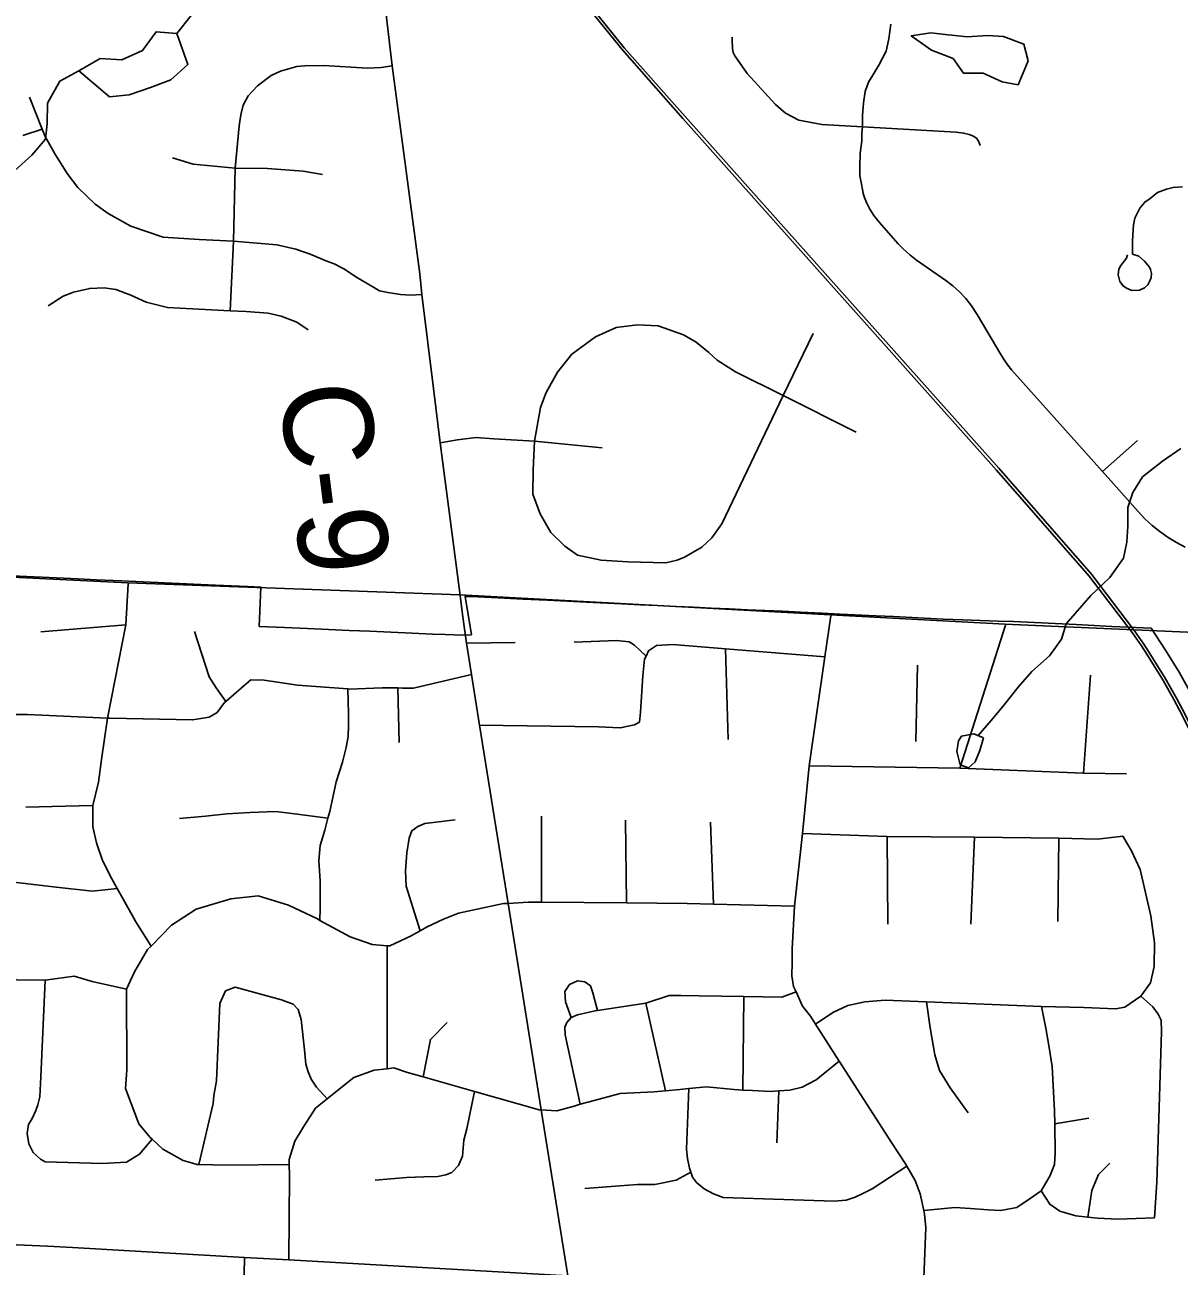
# Model space of a CAD drawing. Extents: x 114843 to 284848, y 317643 to 566895.
# Drawn here: x 184374 to 188242, y 448940 to 453100 of the extents above; entities that cross this region are included whole.
import ezdxf

# ---------------------------------------------------------------- set-up
doc = ezdxf.new("R2010")
doc.units = 0
for name, color, linetype in [('GM_X_City_Street', 7, 'Continuous'), ('GM_X_Corporation', 7, 'Continuous'), ('GM_X_County', 7, 'Continuous'), ('GM_X_County_Road', 7, 'Continuous'), ('GM_X_County_Road_Text', 7, 'Continuous'), ('GM_X_Minor_Lake', 7, 'Continuous'), ('GM_X_Minor_River', 7, 'Continuous'), ('GM_X_Rail_Line', 7, 'Continuous'), ('GM_X_Township', 7, 'Continuous'), ('GM_X_Township_Road', 7, 'Continuous')]:
    doc.layers.add(name, color=color, linetype=linetype)

msp = doc.modelspace()

# ---------------------------------------------------------------- linework, layer by layer
at = {"layer": 'GM_X_City_Street'}
for p, q in [((184428.1, 451065.6), (184712.2, 451089.4)), ((187506.8, 450609.2), (187660.1, 451088.5)), ((185853.3, 451027.9), (186017.4, 451030.2)), ((186730, 450705.6), (186721.2, 451009.3)), ((187359.6, 450698.4), (187365.1, 450954.5)), ((187921.1, 450592.5), (187944.6, 450920.6)), ((185628.1, 450694.9), (185624, 450877.9)), ((187001.9, 450617.4), (187506.8, 450609.2)), ((186104.7, 450159.9), (186105.5, 450448.5)), ((186390.3, 450157.7), (186386.2, 450434.6)), ((186681.5, 450153.9), (186670.8, 450427.7)), ((187265.6, 450086.5), (187263.3, 450379.9)), ((187543.3, 450086.6), (187555.6, 450378.2)), ((187834.9, 450095.5), (187838.3, 450374.6)), ((185587.6, 449602), (185587.8, 450014.3)), ((186521, 449528.1), (186455, 449821.6)), ((186780, 449530.7), (186783.5, 449844)), ((186893.9, 449353.8), (186900.2, 449528.1)), ((187824.8, 449417.9), (187938.5, 449435.8))]:
    msp.add_line(p, q, dxfattribs=at)
for points in [[(184651.5, 450776.9), (184712.2, 451089.4), (184720.3, 451227.3)], [(187383.3, 448845.3), (187392.5, 449068.5), (187388.8, 449115), (187386.2, 449127), (187374, 449183), (187357, 449227.5), (187329.2, 449275.9), (187324.9, 449283.3), (187277.2, 449354.6), (187102.9, 449626.8), (187022.9, 449751.8), (187006, 449778.2), (186980.1, 449811.7), (186962.7, 449849.4), (186957.9, 449859.7), (186949.5, 449877.9), (186944.3, 449912.9), (186944.5, 449957.8), (186945.2, 450003.6), (186952.8, 450146.8), (186979.4, 450390.4), (187001.9, 450617.4), (187054.7, 450982.5), (187074.6, 451119.6)], [(185047.7, 450832.8), (185014.8, 450877.9), (184991.8, 450915.5), (184977.7, 450956), (184942.1, 451066.8)], [(186214.8, 451031.9), (186356.8, 451036.4), (186398.3, 451032), (186416.9, 451020.8), (186455.4, 450984.9)], [(185897.4, 450753.1), (186296.3, 450747.7), (186368.8, 450744), (186416.7, 450754), (186433.5, 450763.7), (186437.1, 450796.6), (186444.6, 450918), (186450.3, 450974.2), (186455.4, 450984.9), (186463.7, 451002.4), (186490.9, 451020), (186545.2, 451023.5), (186721.2, 451009.3), (187054.7, 450982.5)], [(184313.8, 450789.5), (184381.4, 450789.3), (184651.5, 450776.9), (184659.6, 450776.5), (184935.8, 450770.7), (184992.1, 450780.1), (185018.8, 450795.2), (185043.2, 450828.8), (185047.7, 450832.8), (185107.6, 450885.4), (185130.8, 450904.6), (185175.7, 450904.1), (185287.2, 450887.1), (185456.2, 450874.6), (185460.2, 450874.3), (185571.7, 450878.7), (185580.5, 450878.6)], [(185580.5, 450878.6), (185624, 450877.9), (185639.4, 450877.7), (185675.8, 450877.1), (185870.2, 450922.7)], [(185362.7, 450099.1), (185363.5, 450139.7), (185363.4, 450231.4), (185359.3, 450298.8), (185363.9, 450350.5), (185378.7, 450401.9), (185389.4, 450441.8), (185395.4, 450464.3), (185417.2, 450563.8), (185437.8, 450629.6), (185450.6, 450678.1), (185457.3, 450715.8), (185458.6, 450752.6), (185458.9, 450792.4), (185456.2, 450874.6)], [(184796.9, 450013), (184745.5, 450094), (184702.2, 450171.9), (184683.2, 450205.9), (184665, 450238.7), (184633.7, 450299.3), (184614.6, 450359.1), (184601.9, 450412.8), (184602.4, 450484), (184620.8, 450562.3), (184630.7, 450638.3), (184651.5, 450776.9)], [(187506.8, 450609.2), (187921.1, 450592.5), (188064.6, 450590.5)], [(183721.4, 450493.2), (183746.6, 450511.7), (183788, 450526.1), (183836.1, 450529.4), (183916.7, 450532), (183978.8, 450526.2), (184018.6, 450519.8), (184055.6, 450502.5), (184071.4, 450485.5), (184063, 450449.4), (184054.4, 450410.8), (184032, 450352.8), (184021.4, 450312.8), (184029.4, 450281.6), (184048.9, 450256.5), (184080.4, 450234.9), (184118.7, 450227), (184195, 450233.8), (184317.9, 450229.8), (184479.4, 450210.5), (184600.5, 450196.7), (184683.2, 450205.9)], [(184377.5, 450478.6), (184509.9, 450481.5), (184602.4, 450484)], [(184892.5, 450440.9), (184979.5, 450448), (185050.4, 450455.6), (185128.5, 450460.4), (185214.5, 450463.6), (185286.5, 450455.2), (185389.4, 450441.8)], [(185698.5, 450064.1), (185673.8, 450141.8), (185652, 450213.7), (185649.6, 450264.6), (185653.4, 450325.8), (185661.8, 450374.9), (185671.2, 450399.6), (185691.2, 450413.5), (185714.6, 450423.3), (185816.2, 450435.5)], [(186979.4, 450390.4), (187263.3, 450379.9), (187555.6, 450378.2), (187838.3, 450374.6), (187967.9, 450370.9), (188052.8, 450381)], [(188113, 449844.7), (188145.8, 449890.1), (188157.4, 449944.8), (188158.7, 450023.9), (188146.8, 450114.2), (188110.5, 450269.9), (188081.7, 450332.4), (188052.8, 450381)], [(184714.2, 449868.9), (184741.6, 449926.3), (184785.3, 450001), (184796.9, 450013), (184865.1, 450083.4), (184948.2, 450136.3), (185063.8, 450171), (185155.6, 450181), (185257.1, 450150.6), (185354.1, 450103.8), (185362.7, 450099.1), (185464.3, 450044.4), (185537.2, 450018.2), (185587.8, 450014.3), (185596.9, 450013.6), (185666.1, 450045.8), (185698.5, 450064.1), (185721.5, 450077.1), (185776.8, 450102.9), (185827.3, 450123.3), (185978.3, 450155.2), (185993.1, 450156.1), (186060.8, 450160.2), (186104.7, 450159.9), (186390.3, 450157.7), (186593.1, 450156.2), (186681.5, 450153.9), (186952.8, 450146.8)], [(183326.9, 449817.8), (183522.4, 449792.3), (183620.2, 449789.8), (183702.4, 449797.8), (183823.4, 449811.4), (183886.2, 449833.9), (183914.3, 449844), (184003.2, 449876.7), (184073.1, 449903.6), (184155.6, 449901.6), (184441.6, 449898.8), (184539.8, 449912.7), (184600, 449894.5), (184714.2, 449868.9)], [(184800.5, 449365.9), (184758.4, 449315.4), (184715.2, 449289.1), (184634.5, 449284.5), (184442.5, 449290.5), (184426.9, 449298.5), (184401.9, 449321.3), (184387.9, 449350.7), (184382, 449384.9), (184385.8, 449415.2), (184398.3, 449435.6), (184410.4, 449462.6), (184417.9, 449481.3), (184424.6, 449508), (184427.6, 449574.7), (184441.6, 449898.8)], [(184714.2, 449868.9), (184715.6, 449597.5), (184711.8, 449535.7), (184730, 449485.5), (184756.3, 449417), (184793.9, 449372.1), (184800.5, 449365.9), (184836.1, 449332.6), (184904.5, 449294.4), (184951.1, 449281.2), (184956.5, 449281), (185050.4, 449278.5), (185259.8, 449280.9)], [(184956.5, 449281), (185005.5, 449485.5), (185007.2, 449511.9), (185016.6, 449560.9), (185027.7, 449820.8), (185046.2, 449862.5)], [(185386.6, 449501.2), (185351.4, 449539.8), (185333, 449566.9), (185322.8, 449591.2), (185315.7, 449617.4), (185310.6, 449665), (185299.8, 449766.6), (185289.4, 449800.9), (185273.1, 449817.9), (185234.1, 449832.8), (185078.7, 449875.3), (185046.2, 449862.5)], [(186204.2, 449774.2), (186185, 449826.7), (186183.3, 449860.6), (186199, 449884.3), (186226.1, 449896.1), (186250.2, 449893.5), (186269, 449879.7), (186277.5, 449856.4), (186293, 449797.6)], [(186234.9, 449482.9), (186184.4, 449715.6), (186183.4, 449741.5), (186189.9, 449757.2), (186204.2, 449774.2), (186225.4, 449782.5), (186284.7, 449796.3), (186293, 449797.6), (186455, 449821.6)], [(186455, 449821.6), (186532.5, 449847.1), (186573, 449847.2), (186633.2, 449846.1), (186783.5, 449844), (186910.6, 449842.2), (186957.9, 449859.7)], [(187022.9, 449751.8), (187081.7, 449790.2), (187131.7, 449813.5), (187188.9, 449825.9), (187256.6, 449831.7), (187395.2, 449826), (187780.4, 449810.3), (187921.9, 449806.8), (188028.5, 449802.2), (188059.6, 449807.9), (188113, 449844.7)], [(187535, 449454.4), (187474.2, 449538.2), (187438.5, 449596.3), (187423.4, 449648.7), (187407.6, 449739.5), (187395.2, 449826)], [(188158.9, 449101.9), (188166.9, 449221.8), (188172.6, 449399.5), (188182, 449727), (188181.2, 449764.3), (188171.4, 449785.3), (188153.8, 449809.9), (188113, 449844.7)], [(187386.2, 449127), (187490.2, 449137.2), (187542.9, 449133.2), (187601.1, 449129.6), (187644.5, 449126.7), (187697.4, 449136.6), (187742.4, 449166.9), (187778.9, 449193.1), (187807.8, 449241.5), (187824.3, 449281.1), (187826.4, 449318.4), (187824.8, 449417.9), (187824.2, 449461.3), (187815.9, 449609.8), (187805.9, 449673.6), (187794.3, 449738), (187780.4, 449810.3)], [(185708.2, 449574.8), (185733.1, 449700.5), (185789.1, 449757.3)], [(185258.2, 448961.5), (185261.1, 449244), (185259.8, 449280.9), (185259.2, 449298.4), (185278.2, 449358.8), (185307.7, 449407.3), (185348, 449470.3), (185386.6, 449501.2), (185405, 449516.1), (185476.8, 449572.7), (185544.4, 449597.1), (185587.6, 449602), (185610.8, 449604.6), (185656.2, 449589.6), (185708.2, 449574.8), (185881.1, 449525.7), (186097.4, 449464.1), (186104.2, 449463.8), (186156.2, 449461.3), (186214.5, 449477.1), (186234.9, 449482.9), (186281.4, 449496.1), (186369.2, 449518.6), (186482.5, 449524.5), (186521, 449528.1), (186568.7, 449532.6), (186599, 449535.5), (186658.4, 449541.1), (186750.9, 449532), (186780, 449530.7), (186812.1, 449529.3), (186872.7, 449526.1), (186900.2, 449528.1), (186936.6, 449530.7), (186977.9, 449539.8), (187025.8, 449565.1), (187102.9, 449626.8)], [(186599, 449535.5), (186591.4, 449332.4), (186593.7, 449300.9), (186600.4, 449269.2), (186605.3, 449255.1), (186611.1, 449238.3), (186624.8, 449221.3), (186650.2, 449199.7), (186681.7, 449182.4), (186713.8, 449171), (187085.2, 449158.5), (187125.3, 449161.6), (187155.8, 449171.7), (187181.4, 449183.6), (187213.2, 449200.1), (187329.2, 449275.9)], [(185548.3, 449229.1), (185653.3, 449237.2), (185711.2, 449240.1), (185757.6, 449240.9), (185784.5, 449246.5), (185805, 449254.7), (185826.9, 449278.3), (185840.2, 449308.8), (185845.2, 449362.4), (185855.2, 449400.5), (185881.1, 449525.7)], [(187935, 449105.1), (187948.4, 449193.7), (187970.9, 449247.5), (188009, 449286.1)], [(186250.2, 449201.1), (186427, 449214.6), (186484.3, 449214.6), (186556.4, 449228.3), (186605.3, 449255.1)], [(187778.9, 449193.1), (187808.4, 449147.9), (187841.8, 449125.1), (187895.6, 449109.6), (187935, 449105.1), (187967.5, 449101.4), (188036.6, 449098.2), (188158.9, 449101.9)], [(184868.6, 447415), (184988.7, 447625.2), (185012.2, 447685.9), (185014.1, 447692), (185033.3, 447753), (185069.6, 447858.7), (185083.2, 447917.7), (185089, 448002.8), (185092.6, 448354.5), (185100.4, 448478.7), (185110.2, 448970)]]:
    msp.add_lwpolyline(points, dxfattribs=at)
at = {"layer": 'GM_X_Corporation'}
msp.add_lwpolyline([(184305, 451254.8), (184432.1, 451248.8), (184552.1, 451243.2), (184614.2, 451240.3), (184697.4, 451236.4), (184746.2, 451234.2), (184867, 451228.9), (185012.3, 451222.4), (185120.1, 451217.7), (185164.9, 451215.7), (185160.6, 451110), (185159.5, 451084.4), (185244.3, 451080.7), (185321.6, 451077.2), (185391.6, 451074.1), (185461.2, 451071), (185529.7, 451068), (185600.2, 451064.8), (185672, 451061.7), (185739.5, 451058.6), (185782.2, 451056.7), (185813, 451055.4), (185822.3, 451055), (185870.5, 451056.1), (185848.9, 451184.6), (185868.3, 451184.1), (185959.7, 451179.7), (186042.1, 451175.8), (186125.3, 451171.6), (186277.8, 451164.5), (186373.1, 451159.9), (186435.2, 451156.9), (186494.2, 451154.2), (186553.7, 451151.4), (186614.1, 451148.6), (186673.8, 451145.8), (186733.7, 451143), (186794.6, 451140.2), (186853.8, 451137.5), (186912.1, 451134.8), (186973.1, 451131.9), (187045.7, 451128.5), (187106, 451125.7), (187226.6, 451119.8), (187284.3, 451117), (187450.9, 451108.9), (187515.8, 451105.7), (187635.4, 451101.6), (187687, 451100.7), (187896.7, 451090.1), (187936.7, 451088), (188016, 451084), (188147.8, 451078), (188195.6, 451005), (188241, 450930.4), (188285.8, 450850.5)], dxfattribs=at)
at = {"layer": 'GM_X_County'}
for points in [[(178654.1, 451485.6), (180912.9, 451416.4), (180983.3, 451413.1), (184719.1, 451230.2), (185831.4, 451190.3), (187073.4, 451122.5), (187658.9, 451091.3), (189135.1, 451027), (194498.6, 450788.7), (194534.6, 450787.1), (195435.4, 450774.5), (195471.5, 450774), (201222.4, 450541)], [(201222.4, 450541), (195471.5, 450774), (195435.4, 450774.5), (194534.6, 450787.1), (194498.6, 450788.7), (189135.1, 451027), (187658.9, 451091.3), (187073.4, 451122.5), (185831.4, 451190.3), (184719.1, 451230.2), (180983.3, 451413.1), (180912.9, 451416.4), (178654.1, 451485.6)]]:
    msp.add_lwpolyline(points, dxfattribs=at)
at = {"layer": 'GM_X_County_Road'}
for p, q in [((185840.9, 451123.6), (185832.6, 451187.4)), ((185853.3, 451027.9), (185840.9, 451123.6)), ((185870.2, 450922.7), (185853.3, 451027.9))]:
    msp.add_line(p, q, dxfattribs=at)
for points in [[(185832.6, 451187.4), (185765.7, 451699.1), (185742.9, 451881.2), (185704.3, 452196.1), (185697.2, 452265.3), (185605.1, 452962.1), (185586.1, 453124.8), (185565.1, 453299), (185538.1, 453506.2)], [(187187.4, 443435.6), (187001.3, 444425.9), (186844, 445262.9), (186770.7, 445677), (186726.3, 445928.3), (186668.9, 446252), (186640.5, 446410.6), (186480.6, 447304), (186412.1, 447686.6), (186304.4, 448287.8), (186296.5, 448331.7), (186256.7, 448554.3), (186193.3, 448908.2), (186104.2, 449463.8), (185993.1, 450156.1), (185897.4, 450753.1), (185870.2, 450922.7)]]:
    msp.add_lwpolyline(points, dxfattribs=at)
at = {"layer": 'GM_X_Minor_Lake'}
for points in [[(184883.7, 453070.6), (184813.7, 453076.2), (184768.2, 453013.8), (184698.5, 452983.2), (184626.6, 452986.8), (184554.9, 452946.2)], [(184554.9, 452946.2), (184657.5, 452858.7), (184723.4, 452865.2), (184795.2, 452889.7), (184862.9, 452916.2), (184920.5, 452966.7), (184883.7, 453070.6)], [(187468, 453066.9), (187409.5, 453073.2), (187343.7, 453062.8), (187412, 453015.2), (187484.1, 452987.6), (187518.5, 452937.7), (187584.4, 452938.2), (187648.6, 452908.5), (187702.6, 452898.8)], [(187702.6, 452898.8), (187736, 452979.2), (187721.6, 453035.2), (187653.4, 453060.8), (187599.4, 453064.5), (187531.5, 453060), (187479.5, 453065.7), (187468, 453066.9)], [(187586, 450710.7), (187554, 450724.7), (187512, 450716.6), (187502.1, 450700.6), (187496.1, 450664.5), (187508.2, 450620.5), (187536.2, 450610.4), (187558.1, 450630.5), (187574, 450668.6)], [(187574, 450668.6), (187586, 450710.7)]]:
    msp.add_lwpolyline(points, dxfattribs=at)
at = {"layer": 'GM_X_Minor_River'}
for points in [[(184931.2, 453131.1), (184883.7, 453070.6), (184813.7, 453076.2), (184768.2, 453013.8), (184698.5, 452983.2), (184626.6, 452986.8), (184554.9, 452946.2), (184491.3, 452911.7), (184449.9, 452837.3), (184448.4, 452769.2), (184442.8, 452717.1), (184397.2, 452662.7), (184329.8, 452602.1)], [(188247.6, 451680.2), (188185.9, 451637.8), (188118.4, 451585.2), (188086.8, 451532.9), (188069.3, 451482.7), (188069.7, 451420.6), (188066.2, 451366.5), (188054.6, 451312.3), (188009.1, 451247.9), (187945.6, 451187.4), (187863.4, 451092.3)], [(187863.4, 451092.3), (187847.2, 451041.4), (187807.3, 450985.3), (187747.4, 450933.1), (187701.6, 450881), (187655.7, 450820.9), (187611.8, 450768.8), (187567.7, 450718.7)]]:
    msp.add_lwpolyline(points, dxfattribs=at)
at = {"layer": 'GM_X_Rail_Line'}
for points in [[(188083.9, 451063.9), (187940.1, 451252.6), (187629.4, 451607.6), (186816.8, 452519), (186578.5, 452785.7), (186374.8, 453016.9), (186253.7, 453166.5), (186169.9, 453275.6), (186083.6, 453392.6), (185999.5, 453513.6), (185854.5, 453740.6), (185671.1, 454063), (185548.5, 454316.2), (185453.6, 454535), (185394.5, 454689), (185268.3, 455031), (185054.3, 455621.9)], [(188091.9, 451069.9), (187947.8, 451258.9), (187637, 451614.2), (186824.3, 452525.6), (186586, 452792.3), (186382.4, 453023.3), (186261.6, 453172.7), (186177.9, 453281.6), (186091.7, 453398.4), (186007.9, 453519.1), (185863.1, 453745.8), (185680, 454067.7), (185557.6, 454320.4), (185462.9, 454538.8), (185403.9, 454692.6), (185277.8, 455034.4), (185063.8, 455625.3)], [(188732.9, 448832.5), (188636.4, 449434.2), (188560.2, 449889), (188527.4, 450056.8), (188510.1, 450129.8), (188495.5, 450188.2), (188480.5, 450244.6), (188455.9, 450326.4), (188421, 450429.3), (188371.5, 450555.3), (188343.2, 450621.8), (188314.9, 450683.1), (188251.6, 450807.9), (188232.9, 450844.2), (188195.1, 450910.7), (188141.3, 450996.9), (188123.2, 451025.2), (188091.9, 451069.9)], [(188722.9, 448830.9), (188626.5, 449432.6), (188550.3, 449887.2), (188517.5, 450054.7), (188500.3, 450127.5), (188485.8, 450185.7), (188470.8, 450241.9), (188446.3, 450323.3), (188411.5, 450425.8), (188362.2, 450551.5), (188334, 450617.8), (188305.8, 450678.8), (188242.7, 450803.4), (188224, 450839.4), (188186.5, 450905.6), (188132.8, 450991.6), (188114.8, 451019.6), (188083.9, 451063.9)]]:
    msp.add_lwpolyline(points, dxfattribs=at)
at = {"layer": 'GM_X_Township'}
for points in [[(195790.6, 481387.8), (195626.9, 478683.1), (195326.5, 471858.6), (195040.1, 464746.1), (194758, 457741.5), (194606.7, 453032), (194559.6, 451565), (194534.6, 450787.1), (194498.6, 450788.7), (189135.1, 451027), (187658.9, 451091.3), (187073.4, 451122.5), (185831.4, 451190.3), (184719.1, 451230.2), (180983.3, 451413.1), (180912.9, 451416.4), (178654.1, 451485.6)], [(180857, 448657), (180880.7, 449156.5), (180891.9, 450095.3), (180912.9, 451416.4), (180983.3, 451413.1), (184719.1, 451230.2), (185831.4, 451190.3), (187073.4, 451122.5), (187658.9, 451091.3), (189135.1, 451027), (194498.6, 450788.7)]]:
    msp.add_lwpolyline(points, dxfattribs=at)
at = {"layer": 'GM_X_Township_Road'}
for p, q in [((186914.7, 451858.3), (187015.3, 452065.7)), ((186914.7, 451858.3), (187159.2, 451734.6)), ((186081.3, 451705.1), (186308.3, 451682.4)), ((187984.8, 451602.8), (188102.5, 451707.5))]:
    msp.add_line(p, q, dxfattribs=at)
for points in [[(188262.2, 451350.1), (188232.7, 451365.4), (188204.3, 451382.6), (188177, 451401.7), (188151.1, 451422.5), (188126.7, 451445), (188103.8, 451469.1), (187984.8, 451602.8), (187680.2, 451943.6), (187667.2, 451960.1), (187655.1, 451977.4), (187644.1, 451995.5), (187564.4, 452128.9), (187562, 452133.1), (187545.4, 452158.8), (187526.6, 452182.9), (187505.8, 452205.2), (187483.1, 452225.7), (187460.3, 452243.1), (187361.9, 452311.6), (187339.1, 452328.9), (187316.4, 452349.4), (187300.4, 452366.2), (187236.3, 452438.4), (187218.6, 452460.7), (187204.7, 452482.6), (187193.6, 452504.6), (187187.7, 452520.9), (187183.1, 452534.9), (187181.2, 452542.4), (187175.6, 452571.3), (187172.1, 452593.8), (187171.9, 452625.4), (187172.7, 452669.5), (187178, 452711.3), (187178.9, 452738.4), (187180.4, 452758.4), (187180.8, 452796), (187183.8, 452838.9), (187189.2, 452876.2), (187200.3, 452907.9), (187214.8, 452931.7), (187234.9, 452964.6), (187259.4, 453012.2), (187269.3, 453052.9), (187275.7, 453102.6)], [(186744.4, 453058.7), (186744.3, 453040.2), (186744.9, 453029.9), (186745.5, 453019.7), (186747.3, 453006.8), (186752.3, 452996.5), (186793.9, 452937.2), (186889.3, 452832.9), (186922.4, 452804.4), (186967.8, 452780), (187044, 452766.2), (187180.4, 452758.4), (187494.8, 452740.6), (187519, 452737.4), (187537.6, 452732.7), (187552.3, 452727.1), (187563.1, 452719.5), (187570.7, 452708.2), (187575.2, 452695.9)], [(185061.7, 452141.5), (185072.6, 452375), (185078.6, 452619.3), (185092.6, 452761.7), (185097.3, 452798.6), (185105.5, 452830.5), (185122, 452862.4), (185153.4, 452895.7), (185199.7, 452930.7), (185230.3, 452944.3), (185285.3, 452960.2), (185312.2, 452962.6), (185375.7, 452963.3), (185521.7, 452954.4), (185568, 452957), (185605.1, 452962.1)], [(185704.3, 452196.1), (185666.6, 452194.2), (185633.2, 452196.4), (185590.7, 452202.7), (185562.3, 452208.4), (185539.7, 452221.5), (185488.7, 452252), (185442.6, 452282.4), (185410.8, 452298.9), (185385.4, 452307.7), (185330.3, 452331.5), (185282, 452347.9), (185218.4, 452363.3), (185072.6, 452375), (184958.4, 452381.1), (184837, 452388.1), (184729.6, 452425.2), (184653.3, 452468), (184609.7, 452499.1), (184551.3, 452554.4), (184515.4, 452602.3), (184473.3, 452670), (184442.5, 452725.9), (184431.7, 452750.8), (184390, 452857.3)], [(184367.3, 452728.6), (184431.7, 452750.8)], [(185078.6, 452619.3), (184937.8, 452633.3), (184869, 452654.6)], [(185078.6, 452619.3), (185187.4, 452618.4), (185306.3, 452609.2), (185371.7, 452598)], [(188068.9, 452329.6), (188065.4, 452318.6), (188046.4, 452293.3), (188039.9, 452281.5), (188037.4, 452262.6), (188042.7, 452239.9), (188053.8, 452224.9), (188064.7, 452217.3), (188082.6, 452209.3), (188109.1, 452210.5), (188125.8, 452218.3), (188136.4, 452229), (188144.2, 452243.9), (188148.2, 452253.8), (188148.4, 452266.6), (188145.8, 452279.7), (188142.5, 452288.2), (188125.6, 452308.3), (188106.4, 452324.4), (188085.2, 452331.8), (188085.3, 452377.4), (188088.6, 452429.7), (188092.9, 452451.7), (188100.3, 452468.1), (188110.2, 452485.2), (188126.4, 452506), (188143.9, 452518), (188169.5, 452537.7), (188199.5, 452549.2), (188220.9, 452555.1), (188253.2, 452557.5)], [(184451.7, 452158.4), (184502.4, 452190.3), (184537.2, 452203.9), (184591.5, 452216.6), (184639.8, 452219), (184678.9, 452213.1), (184729.3, 452194.3), (184780.8, 452170.5), (184851.6, 452152.6), (185061.7, 452141.5), (185115.9, 452139), (185189.6, 452133.7), (185233.2, 452123.4), (185285.6, 452103.4), (185323.5, 452077.5)], [(186081.3, 451705.1), (186101.5, 451817.7), (186120.6, 451868), (186159, 451936.6), (186207.2, 451996.2), (186286.2, 452054.5), (186355.6, 452085.4), (186426.8, 452095), (186496.5, 452090.9), (186581, 452061.1), (186623.3, 452037.1), (186665.7, 452002.4), (186693.5, 451976.8), (186755.3, 451937.7), (186914.7, 451858.3)], [(186081.3, 451705.1), (186077.1, 451609.3), (186075.8, 451527.2), (186100.8, 451461.7), (186136.9, 451398.5), (186182.9, 451353.1), (186225.4, 451323.4), (186304.6, 451306.1), (186393.8, 451300), (186521.8, 451297.6), (186559.6, 451305.6), (186584.1, 451315.8), (186642.8, 451349.7), (186676, 451381.1), (186709.1, 451428.1), (186914.7, 451858.3)], [(185765.7, 451699.1), (185823.3, 451709.9), (185886, 451717.5), (185944.9, 451713.2), (186081.3, 451705.1)], [(183694.1, 449038.1), (183956.4, 449027.5), (184112.6, 449021.8), (184450.5, 449007.6), (184534.2, 449002.8)], [(184534.2, 449002.8), (185110.2, 448970), (185258.2, 448961.5), (186193.3, 448908.2)]]:
    msp.add_lwpolyline(points, dxfattribs=at)

# ---------------------------------------------------------------- texts
at = {"layer": 'GM_X_County_Road_Text'}
msp.add_text('C-9', height=300.01, rotation=277.2681, dxfattribs=at).set_placement((185223.6, 451884.6))

doc.saveas('drawing.dxf')
